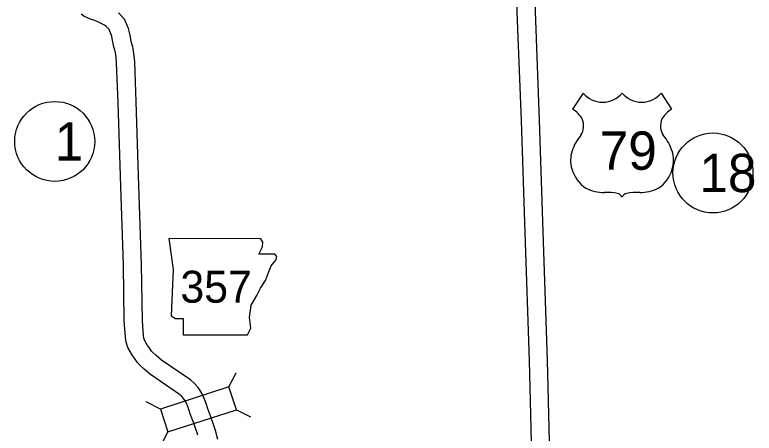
# Model space of a CAD drawing. Extents: x -939622 to -934222, y 1383701 to 1385301.
# Drawn here: x -935645.59 to -935608.97, y 1384361.54 to 1384382.28 of the extents above; entities that cross this region are included whole.
import ezdxf

# ---------------------------------------------------------------- set-up
doc = ezdxf.new("R2010")
doc.units = 0
for name, color, linetype in [('15', 7, 'Continuous'), ('Level 10', 7, 'Continuous'), ('Level 15', 7, 'Continuous'), ('Level 20', 7, 'Continuous'), ('Level 21', 7, 'Continuous'), ('Level 22', 7, 'Continuous'), ('Level 27', 7, 'Continuous')]:
    doc.layers.add(name, color=color, linetype=linetype)

msp = doc.modelspace()

# ---------------------------------------------------------------- linework, layer by layer
at = {"layer": '15'}
for points in [[(-935620.838, 1384385.978), (-935620.72, 1384382.411), (-935620.514, 1384377.031), (-935620.335, 1384371.495), (-935620.121, 1384365.141), (-935619.971, 1384359.077), (-935619.776, 1384353.215), (-935619.62, 1384348.885), (-935619.268, 1384342.918), (-935619.083, 1384336.917), (-935618.969, 1384333.491), (-935618.755, 1384327.716), (-935618.599, 1384323.418), (-935618.581, 1384322.766), (-935618.589, 1384322.564), (-935618.596, 1384322.488), (-935618.608, 1384322.354), (-935618.621, 1384322.248), (-935618.68, 1384322.064), (-935618.774, 1384321.777)], [(-935619.939, 1384386.008), (-935619.821, 1384382.444), (-935619.614, 1384377.063), (-935619.436, 1384371.525), (-935619.222, 1384365.168), (-935619.072, 1384359.103)]]:
    msp.add_lwpolyline(points, dxfattribs=at)
at = {"layer": 'Level 10'}
for points in [[(-935636.524, 1384361.437), (-935636.558, 1384361.554), (-935636.619, 1384361.737), (-935636.725, 1384362.042), (-935636.882, 1384362.447), (-935636.967, 1384362.709), (-935637.076, 1384362.992), (-935637.112, 1384363.07), (-935637.187, 1384363.195), (-935637.23, 1384363.269), (-935637.322, 1384363.367), (-935637.441, 1384363.467), (-935638.871, 1384364.451), (-935639.184, 1384364.711), (-935639.393, 1384364.906), (-935639.536, 1384365.065), (-935639.663, 1384365.258), (-935639.761, 1384365.394), (-935640.001, 1384365.782), (-935640.08, 1384366.054), (-935640.113, 1384366.286), (-935640.133, 1384366.533), (-935640.174, 1384367.089), (-935640.216, 1384369.882), (-935640.348, 1384373.776), (-935640.474, 1384377.931), (-935640.549, 1384379.886), (-935640.572, 1384380.143), (-935640.611, 1384380.427), (-935640.619, 1384380.463), (-935640.639, 1384380.527), (-935640.707, 1384380.751), (-935640.754, 1384381.027), (-935640.788, 1384381.194), (-935640.816, 1384381.298), (-935640.926, 1384381.549), (-935641.068, 1384381.699), (-935641.144, 1384381.759), (-935641.313, 1384381.845), (-935641.474, 1384381.923), (-935641.633, 1384381.991), (-935641.793, 1384382.046), (-935641.924, 1384382.086), (-935642.17, 1384382.205), (-935642.311, 1384382.311)], [(-935635.542, 1384361.238), (-935635.656, 1384361.674), (-935635.698, 1384361.821), (-935635.768, 1384362.028), (-935635.88, 1384362.352), (-935636.034, 1384362.749), (-935636.118, 1384363.009), (-935636.246, 1384363.342), (-935636.315, 1384363.491), (-935636.412, 1384363.653), (-935636.504, 1384363.812), (-935636.703, 1384364.023), (-935636.894, 1384364.183), (-935638.327, 1384365.169), (-935638.589, 1384365.388), (-935638.751, 1384365.537), (-935638.821, 1384365.615), (-935638.921, 1384365.769), (-935639.012, 1384365.895), (-935639.171, 1384366.152), (-935639.198, 1384366.245), (-935639.218, 1384366.385), (-935639.235, 1384366.602), (-935639.275, 1384367.129), (-935639.316, 1384369.904), (-935639.448, 1384373.805), (-935639.575, 1384377.962), (-935639.65, 1384379.943), (-935639.677, 1384380.245), (-935639.724, 1384380.586), (-935639.748, 1384380.694), (-935639.779, 1384380.792), (-935639.829, 1384380.957), (-935639.868, 1384381.191), (-935639.912, 1384381.403), (-935639.965, 1384381.599), (-935640.165, 1384382.054), (-935640.461, 1384382.367)]]:
    msp.add_lwpolyline(points, dxfattribs=at)
at = {"layer": 'Level 15'}
for points in [[(-935620.838, 1384385.978), (-935620.72, 1384382.411), (-935620.514, 1384377.031), (-935620.335, 1384371.495), (-935620.121, 1384365.141), (-935619.971, 1384359.077), (-935619.776, 1384353.215), (-935619.62, 1384348.885), (-935619.268, 1384342.918), (-935619.083, 1384336.917), (-935618.969, 1384333.491), (-935618.755, 1384327.716), (-935618.599, 1384323.418), (-935618.581, 1384322.766), (-935618.589, 1384322.564), (-935618.596, 1384322.488), (-935618.608, 1384322.354), (-935618.621, 1384322.248), (-935618.68, 1384322.064), (-935618.778, 1384321.764)], [(-935619.939, 1384386.008), (-935619.821, 1384382.444), (-935619.614, 1384377.063), (-935619.436, 1384371.525), (-935619.222, 1384365.168), (-935619.072, 1384359.103), (-935618.877, 1384353.246), (-935618.721, 1384348.928), (-935618.369, 1384342.958), (-935618.183, 1384336.946), (-935618.07, 1384333.523), (-935617.855, 1384327.749), (-935617.7, 1384323.446), (-935617.681, 1384322.761), (-935617.691, 1384322.506), (-935617.7, 1384322.407), (-935617.713, 1384322.258), (-935617.732, 1384322.108)]]:
    msp.add_lwpolyline(points, dxfattribs=at)
at = {"layer": 'Level 20'}
for p, q in [((-935634.986, 1384363.837), (-935634.626, 1384364.542)), ((-935638.377, 1384362.737), (-935639.082, 1384363.097)), ((-935634.62, 1384362.706), (-935633.915, 1384362.346)), ((-935638.01, 1384361.607), (-935638.37, 1384360.902))]:
    msp.add_line(p, q, dxfattribs=at)
msp.add_lwpolyline([(-935634.986, 1384363.837), (-935638.377, 1384362.737), (-935638.01, 1384361.607), (-935634.62, 1384362.706)], close=True, dxfattribs=at)
at = {"layer": 'Level 21'}
msp.add_lwpolyline([(-935637.969, 1384371.184), (-935637.741, 1384369.661), (-935637.843, 1384367.352), (-935637.64, 1384367.225), (-935637.259, 1384367.225), (-935637.259, 1384366.413), (-935634.061, 1384366.413), (-935633.909, 1384366.743), (-935633.96, 1384367.276), (-935633.884, 1384367.885), (-935633.605, 1384368.367), (-935633.427, 1384368.722), (-935633.173, 1384369.103), (-935633.021, 1384369.509), (-935632.894, 1384369.839), (-935632.666, 1384370.118), (-935632.615, 1384370.295), (-935632.716, 1384370.422), (-935633.503, 1384370.422), (-935633.325, 1384370.778), (-935633.3, 1384371.006), (-935633.405, 1384371.181)], close=True, dxfattribs=at)
at = {"layer": 'Level 22'}
for p, q in [((-935617.446, 1384378.397), (-935617.965, 1384377.594)), ((-935613.585, 1384378.397), (-935613.066, 1384377.594))]:
    msp.add_line(p, q, dxfattribs=at)
for centre, radius, start, end in [((-935616.479, 1384379.211), 1.264, 220.075, 319.6701), ((-935614.552, 1384379.211), 1.264, 220.3299, 319.925), ((-935618.644, 1384376.429), 1.349, 30.7809, 59.9883), ((-935612.388, 1384376.429), 1.349, 120.0117, 149.2191), ((-935618.347, 1384376.784), 0.925, 328.8105, 21.2108), ((-935612.685, 1384376.784), 0.925, 158.7892, 211.1895), ((-935615.929, 1384374.889), 2.157, 138.9565, 162.6913), ((-935615.103, 1384374.889), 2.157, 17.3087, 41.0435), ((-935616.641, 1384375.066), 1.426, 160.9576, 197.3819), ((-935614.391, 1384375.066), 1.426, 342.6181, 19.0424), ((-935616.409, 1384375.07), 1.65, 195.1074, 237.1312), ((-935614.623, 1384375.07), 1.65, 302.8688, 344.8926), ((-935616.378, 1384375.589), 2.118, 244.0771, 269.5779), ((-935614.653, 1384375.589), 2.118, 270.4221, 295.9229), ((-935616.329, 1384369.592), 3.88, 81.1942, 90.9539), ((-935615.844, 1384373.07), 0.372, 28.0342, 72.9864), ((-935615.188, 1384373.07), 0.372, 107.0136, 151.9658), ((-935614.702, 1384369.592), 3.88, 89.0461, 98.8058)]:
    msp.add_arc(centre, radius, start, end, dxfattribs=at)
at = {"layer": 'Level 27'}
for centre in [(-935643.612, 1384376), (-935611.016, 1384374.44)]:
    msp.add_circle(centre, 1.98, dxfattribs=at)

# ---------------------------------------------------------------- texts
at = {"layer": 'Level 21'}
msp.add_text('357', height=1.584, dxfattribs=at).set_placement((-935637.389, 1384368.01))
at = {"layer": 'Level 22'}
msp.add_text('79', height=1.9008, dxfattribs=at).set_placement((-935616.623, 1384374.596))
at = {"layer": 'Level 27'}
for s, height, p in [('1', 1.901, (-935643.612, 1384375.049)), ('18', 1.9008, (-935611.689, 1384373.489))]:
    msp.add_text(s, height=height, dxfattribs=at).set_placement(p)

doc.saveas('drawing.dxf')
